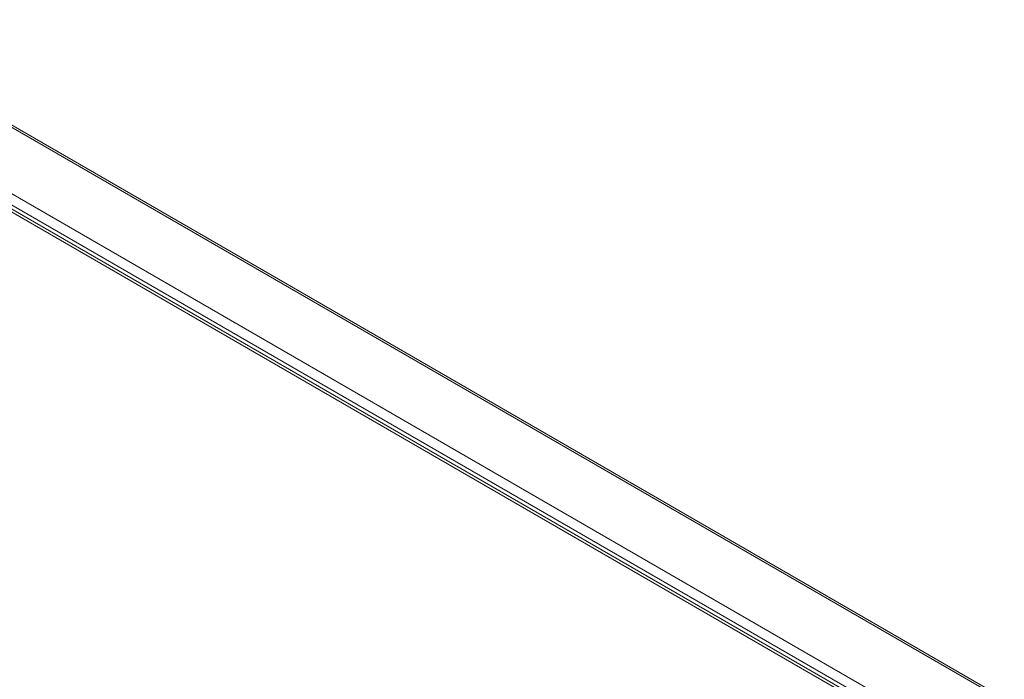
# Model space of a CAD drawing. Header units: millimetres. Extents: x 0 to 1118, y 0 to 864.
# Tile 312 of 313: x 942 to 1015, y 687 to 736. Entities that reach past the tile are written whole.
import ezdxf

# ---------------------------------------------------------------- set-up
doc = ezdxf.new("R2010")
doc.units = ezdxf.units.MM

msp = doc.modelspace()

# ---------------------------------------------------------------- linework, layer by layer
at = {"color": 9, "linetype": 'Continuous', "lineweight": 0}
for p, q in [((1015.199, 686.009), (928.101, 736.289)), ((923.828, 733.823), (1010.926, 683.542)), ((1009.89, 682.804), (923.044, 732.939)), ((1010.573, 682.93), (923.475, 733.21))]:
    msp.add_line(p, q, dxfattribs=at)
at = {"color": 7, "linetype": 'Continuous', "lineweight": 15}
for p, q in [((928.351, 736.314), (1015.449, 686.034)), ((1010.215, 682.836), (923.369, 732.971))]:
    msp.add_line(p, q, dxfattribs=at)

doc.saveas('drawing.dxf')
